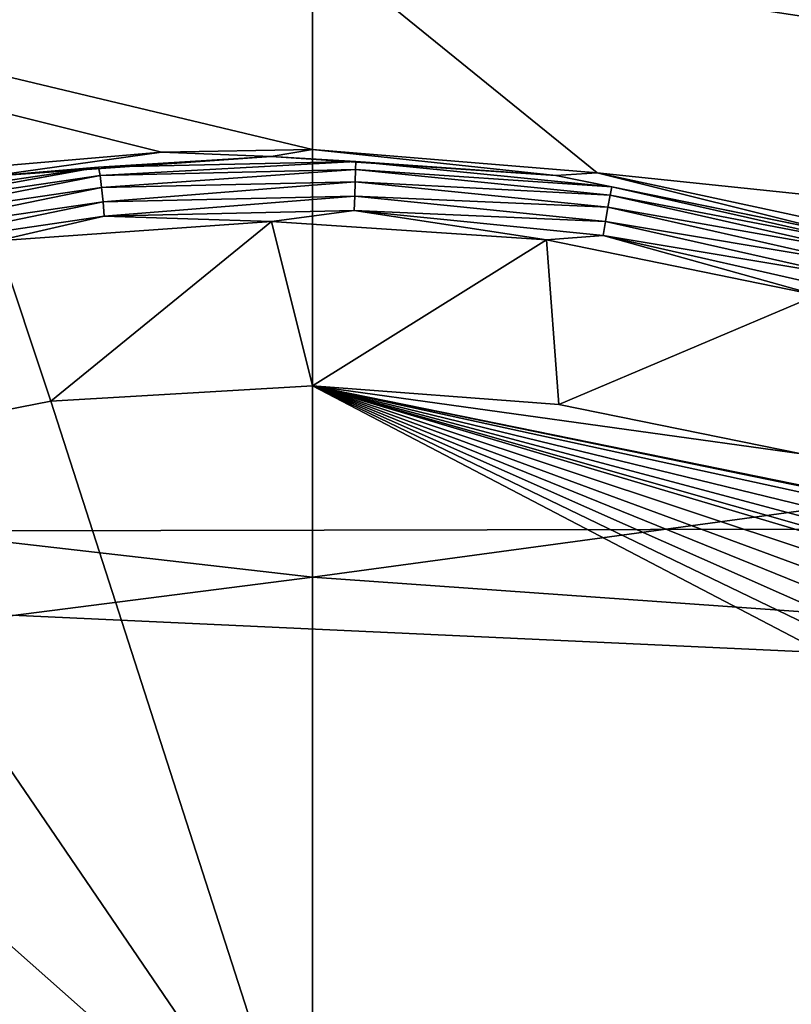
# Model space of a CAD drawing. Header units: metres. Extents: x -31 to 116, y -82 to 82.
# Tile 338 of 656: x 21.55 to 25.5, y -25.92 to -20.87. Entities that reach past the tile are written whole.
import ezdxf

# ---------------------------------------------------------------- set-up
doc = ezdxf.new("R2010")
doc.units = ezdxf.units.M
doc.layers.add('solid_80000000GA_10_1', color=7, linetype='CONTINUOUS')

msp = doc.modelspace()

# ---------------------------------------------------------------- linework, layer by layer
at = {"layer": 'solid_80000000GA_10_1'}
for points in [[(5.595928, -17.363724, -58.034225), (22.27318, -21.548956, -56.8438), (21.497269, -21.616346, -56.804199)], [(5.595928, -17.363724, -58.034225), (23.04767, -21.535427, -56.86322), (22.27318, -21.548956, -56.8438)], [(5.595928, -17.363724, -58.034225), (23.04767, -20.471352, -57.254906), (23.04767, -21.535427, -56.86322)], [(12.5, -19.366802, -55.339149), (103, -23.341593, -56.357498), (103, -18.847979, -58.015087)], [(12.5, -19.366768, 55.339161), (103, -18.848118, 58.015034), (103, -23.341688, 56.357452)], [(12.5, -23.5058, 53.711929), (12.5, -19.366768, 55.339161), (103, -23.341688, 56.357452)], [(12.5, -19.366802, -55.339149), (12.5, -23.505836, -53.711914), (103, -23.341593, -56.357498)], [(23.04767, -19.4, 57.626736), (21.5, -19.4, 57.598862), (5.595928, -21.725851, 56.546066)], [(23.04767, -23.726908, 55.984234), (23.04767, -19.4, 57.626736), (5.595928, -21.725851, 56.546066)], [(44.944008, -23.786966, -56.373806), (23.04767, -20.471352, -57.254906), (23.04767, -19.4, -57.626736)], [(44.944008, -23.786966, -56.373806), (23.04767, -19.4, -57.626736), (23.5, -19.4, -57.635067)], [(44.944008, -20.75223, 57.56015), (23.04767, -19.4, 57.626736), (23.04767, -23.726908, 55.984234)], [(44.944008, -23.786966, -56.373806), (23.5, -19.4, -57.635067), (31.5, -19.4, -57.782387)], [(24.505907, -21.656109, -56.844608), (23.04767, -21.535427, -56.86322), (23.04767, -20.471352, -57.254906)], [(44.944008, -23.786966, -56.373806), (24.505907, -21.656109, -56.844608), (23.04767, -20.471352, -57.254906)], [(44.944008, -25.275887, 55.722126), (44.944008, -20.75223, 57.56015), (23.04767, -23.726908, 55.984234)], [(22.836401, -21.57184, -55.768486), (22.27318, -21.548956, -56.8438), (23.04767, -21.535427, -56.86322)], [(24.294418, -21.668823, -55.770954), (22.836401, -21.57184, -55.768486), (23.04767, -21.535427, -56.86322)], [(24.294418, -21.668823, -55.770954), (23.04767, -21.535427, -56.86322), (24.505907, -21.656109, -56.844608)], [(21.383236, -21.673912, -55.688839), (21.497269, -21.616346, -56.804199), (22.27318, -21.548956, -56.8438)], [(22.836401, -21.57184, -55.768486), (21.383236, -21.673912, -55.688839), (22.27318, -21.548956, -56.8438)], [(21.95196, -21.627014, -55.656059), (21.383236, -21.673912, -55.688839), (22.836401, -21.57184, -55.768486)], [(23.269569, -21.59664, -55.704361), (21.95196, -21.627014, -55.656059), (22.836401, -21.57184, -55.768486)], [(23.269569, -21.59664, -55.704361), (22.836401, -21.57184, -55.768486), (24.294418, -21.668823, -55.770954)], [(21.95196, -21.627014, -55.656059), (20.651875, -21.817867, -55.544693), (21.383236, -21.673912, -55.688839)], [(20.667318, -21.858639, -55.48341), (20.651875, -21.817867, -55.544693), (21.95196, -21.627014, -55.656059)], [(20.667318, -21.858639, -55.48341), (21.95196, -21.627014, -55.656059), (21.959326, -21.669151, -55.594204)], [(21.959326, -21.669151, -55.594204), (21.95196, -21.627014, -55.656059), (23.269569, -21.59664, -55.704361)], [(21.959326, -21.669151, -55.594204), (23.269569, -21.59664, -55.704361), (23.268751, -21.639172, -55.642345)], [(21.959326, -21.669151, -55.594204), (23.268751, -21.639172, -55.642345), (21.967155, -21.731205, -55.552372)], [(23.268751, -21.639172, -55.642345), (23.266905, -21.701588, -55.600365), (21.967155, -21.731205, -55.552372)], [(23.268751, -21.639172, -55.642345), (24.572525, -21.770018, -55.627438), (23.266905, -21.701588, -55.600365)], [(23.268751, -21.639172, -55.642345), (23.269569, -21.59664, -55.704361), (24.581532, -21.728071, -55.689198)], [(23.268751, -21.639172, -55.642345), (24.581532, -21.728071, -55.689198), (24.572525, -21.770018, -55.627438)], [(24.581532, -21.728071, -55.689198), (23.269569, -21.59664, -55.704361), (24.294418, -21.668823, -55.770954)], [(20.667318, -21.858639, -55.48341), (21.959326, -21.669151, -55.594204), (20.684692, -21.919172, -55.442223)], [(21.959326, -21.669151, -55.594204), (21.967155, -21.731205, -55.552372), (20.684692, -21.919172, -55.442223)], [(25.730364, -21.96184, -55.694927), (24.294418, -21.668823, -55.770954), (24.505907, -21.656109, -56.844608)], [(24.581532, -21.728071, -55.689198), (24.294418, -21.668823, -55.770954), (25.730364, -21.96184, -55.694927)], [(44.944008, -23.786966, -56.373806), (25.942295, -21.964745, -56.752953), (24.505907, -21.656109, -56.844608)], [(25.730364, -21.96184, -55.694927), (24.505907, -21.656109, -56.844608), (25.942295, -21.964745, -56.752953)], [(23.04767, -23.726908, 55.984234), (5.595928, -21.725851, 56.546066), (5.595928, -25.962206, 54.73056)], [(20.684692, -21.919172, -55.442223), (21.967155, -21.731205, -55.552372), (20.701527, -21.990944, -55.427124)], [(21.967155, -21.731205, -55.552372), (21.974335, -21.804436, -55.536655), (20.701527, -21.990944, -55.427124)], [(21.967155, -21.731205, -55.552372), (23.266905, -21.701588, -55.600365), (21.974335, -21.804436, -55.536655)], [(23.266905, -21.701588, -55.600365), (23.26429, -21.775097, -55.584522), (21.974335, -21.804436, -55.536655)], [(23.266905, -21.701588, -55.600365), (24.561047, -21.831631, -55.5858), (23.26429, -21.775097, -55.584522)], [(24.572525, -21.770018, -55.627438), (24.561047, -21.831631, -55.5858), (23.266905, -21.701588, -55.600365)], [(24.572525, -21.770018, -55.627438), (24.581532, -21.728071, -55.689198), (25.865438, -22.018162, -55.610096)], [(25.865438, -22.018162, -55.610096), (24.581532, -21.728071, -55.689198), (25.730364, -21.96184, -55.694927)], [(21.974335, -21.804436, -55.536655), (23.26429, -21.775097, -55.584522), (21.979845, -21.878387, -55.549126)], [(23.26429, -21.775097, -55.584522), (23.26128, -21.849207, -55.59692), (21.979845, -21.878387, -55.549126)], [(23.26429, -21.775097, -55.584522), (24.548717, -21.904228, -55.570343), (23.26128, -21.849207, -55.59692)], [(24.561047, -21.831631, -55.5858), (24.548717, -21.904228, -55.570343), (23.26429, -21.775097, -55.584522)], [(24.572525, -21.770018, -55.627438), (25.848358, -22.058544, -55.549), (24.561047, -21.831631, -55.5858)], [(24.572525, -21.770018, -55.627438), (25.865438, -22.018162, -55.610096), (25.848358, -22.058544, -55.549)], [(20.701527, -21.990944, -55.427124), (21.974335, -21.804436, -55.536655), (20.715437, -22.063705, -55.440109)], [(21.974335, -21.804436, -55.536655), (21.979845, -21.878387, -55.549126), (20.715437, -22.063705, -55.440109)], [(24.561047, -21.831631, -55.5858), (25.827456, -22.118202, -55.508194), (24.548717, -21.904228, -55.570343)], [(25.848358, -22.058544, -55.549), (25.827456, -22.118202, -55.508194), (24.561047, -21.831631, -55.5858)], [(20.715437, -22.063705, -55.440109), (21.979845, -21.878387, -55.549126), (21.432562, -22.004286, -55.548073)], [(21.979845, -21.878387, -55.549126), (22.837111, -21.905554, -55.62682), (21.432562, -22.004286, -55.548073)], [(21.979845, -21.878387, -55.549126), (23.26128, -21.849207, -55.59692), (22.837111, -21.905554, -55.62682)], [(23.26128, -21.849207, -55.59692), (24.246378, -21.99897, -55.63018), (22.837111, -21.905554, -55.62682)], [(23.26128, -21.849207, -55.59692), (24.537292, -21.977451, -55.583115), (24.246378, -21.99897, -55.63018)], [(24.548717, -21.904228, -55.570343), (24.537292, -21.977451, -55.583115), (23.26128, -21.849207, -55.59692)], [(22.837111, -21.905554, -55.62682), (21.706841, -22.824995, -56.333199), (21.432562, -22.004286, -55.548073)], [(22.837111, -21.905554, -55.62682), (23.04767, -22.747946, -56.389107), (21.706841, -22.824995, -56.333199)], [(24.246378, -21.99897, -55.63018), (23.04767, -22.747946, -56.389107), (22.837111, -21.905554, -55.62682)], [(24.548717, -21.904228, -55.570343), (25.805691, -22.188734, -55.493614), (24.537292, -21.977451, -55.583115)], [(25.827456, -22.118202, -55.508194), (25.805691, -22.188734, -55.493614), (24.548717, -21.904228, -55.570343)], [(24.246378, -21.99897, -55.63018), (24.309805, -22.84198, -56.374855), (23.04767, -22.747946, -56.389107)], [(24.537292, -21.977451, -55.583115), (25.632374, -22.282747, -55.558414), (24.246378, -21.99897, -55.63018)], [(25.632374, -22.282747, -55.558414), (24.309805, -22.84198, -56.374855), (24.246378, -21.99897, -55.63018)], [(24.537292, -21.977451, -55.583115), (25.78616, -22.260071, -55.507179), (25.632374, -22.282747, -55.558414)], [(25.805691, -22.188734, -55.493614), (25.78616, -22.260071, -55.507179), (24.537292, -21.977451, -55.583115)], [(21.432562, -22.004286, -55.548073), (21.706841, -22.824995, -56.333199), (20.386131, -23.083086, -56.204445)], [(25.632374, -22.282747, -55.558414), (25.553888, -23.094931, -56.295174), (24.309805, -22.84198, -56.374855)], [(21.706841, -22.824995, -56.333199), (23.04767, -22.747946, -56.389107), (23.04767, -26.9874, -54.487438)], [(31.004324, -26.905794, -54.68261), (23.04767, -26.9874, -54.487438), (23.04767, -22.747946, -56.389107)], [(26.755745, -23.502787, -56.148853), (26.888149, -23.536854, -56.137028), (23.04767, -22.747946, -56.389107)], [(28.125021, -23.853588, -56.026711), (23.04767, -22.747946, -56.389107), (26.888149, -23.536854, -56.137028)], [(25.553888, -23.094931, -56.295174), (26.755745, -23.502787, -56.148853), (23.04767, -22.747946, -56.389107)], [(24.309805, -22.84198, -56.374855), (25.553888, -23.094931, -56.295174), (23.04767, -22.747946, -56.389107)], [(30.641781, -26.41151, -54.916027), (31.004324, -26.905794, -54.68261), (23.04767, -22.747946, -56.389107)], [(30.242102, -25.938753, -55.133194), (30.641781, -26.41151, -54.916027), (23.04767, -22.747946, -56.389107)], [(29.806677, -25.489527, -55.333946), (30.242102, -25.938753, -55.133194), (23.04767, -22.747946, -56.389107)], [(29.337193, -25.066338, -55.517944), (29.806677, -25.489527, -55.333946), (23.04767, -22.747946, -56.389107)], [(28.83744, -24.672749, -55.684433), (29.337193, -25.066338, -55.517944), (23.04767, -22.747946, -56.389107)], [(28.307953, -24.309551, -55.833866), (28.83744, -24.672749, -55.684433), (23.04767, -22.747946, -56.389107)], [(28.199362, -24.216057, -55.872414), (28.307953, -24.309551, -55.833866), (23.04767, -22.747946, -56.389107)], [(28.132141, -24.102644, -55.920155), (28.199362, -24.216057, -55.872414), (23.04767, -22.747946, -56.389107)], [(28.107334, -23.980612, -55.972126), (28.132141, -24.102644, -55.920155), (23.04767, -22.747946, -56.389107)], [(28.125021, -23.853588, -56.026711), (28.107334, -23.980612, -55.972126), (23.04767, -22.747946, -56.389107)], [(20.386131, -23.083086, -56.204445), (21.706841, -22.824995, -56.333199), (23.04767, -26.9874, -54.487438)], [(19.127661, -23.513071, -56.004345), (20.386131, -23.083086, -56.204445), (23.04767, -26.9874, -54.487438)], [(12.5, -23.505836, -53.711914), (103, -27.691591, -54.352322), (103, -23.341593, -56.357498)], [(12.5, -23.5058, 53.711929), (103, -23.341688, 56.357452), (103, -27.689804, 54.35323)], [(12.5, -27.509586, 51.775642), (12.5, -23.5058, 53.711929), (103, -27.689804, 54.35323)], [(12.5, -23.505836, -53.711914), (12.5, -27.509619, -51.775623), (103, -27.691591, -54.352322)], [(17.943159, -24.109961, -55.73037), (19.127661, -23.513071, -56.004345), (23.04767, -26.9874, -54.487438)], [(23.04767, -27.916227, 54.017448), (23.04767, -23.726908, 55.984234), (5.595928, -25.962206, 54.73056)], [(44.944008, -25.275887, 55.722126), (23.04767, -23.726908, 55.984234), (23.04767, -27.916227, 54.017448)], [(16.861902, -24.857506, -55.383644), (17.943159, -24.109961, -55.73037), (23.04767, -26.9874, -54.487438)], [(15.915729, -25.731342, -54.968346), (16.861902, -24.857506, -55.383644), (23.04767, -26.9874, -54.487438)], [(44.944008, -29.641315, 53.527733), (44.944008, -25.275887, 55.722126), (23.04767, -27.916227, 54.017448)], [(15.804276, -25.819496, -54.925289), (15.915729, -25.731342, -54.968346), (23.04767, -26.9874, -54.487438)], [(15.658215, -25.880358, -54.894409), (15.804276, -25.819496, -54.925289), (23.04767, -26.9874, -54.487438)], [(15.488615, -25.904158, -54.880608), (15.658215, -25.880358, -54.894409), (23.04767, -26.9874, -54.487438)], [(14.141746, -26.229488, -54.705948), (15.488615, -25.904158, -54.880608), (23.04767, -26.9874, -54.487438)]]:
    msp.add_3dface(points, dxfattribs=at)

doc.saveas('drawing.dxf')
